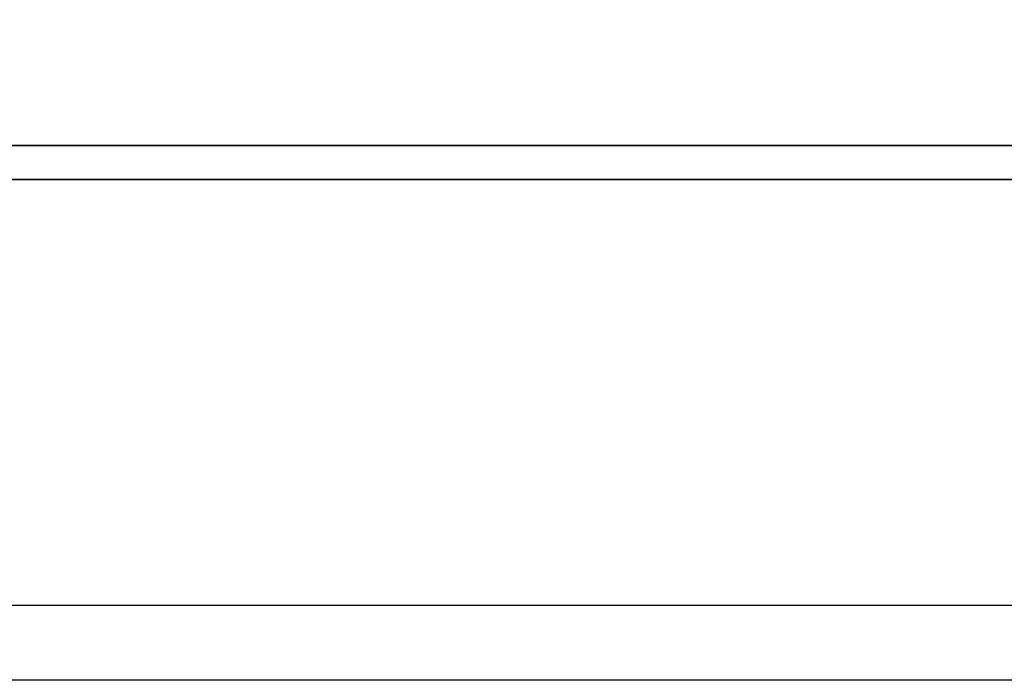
# Model space of a CAD drawing. Header units: millimetres. Extents: x -2774 to 3135, y -1571 to 860.
# Tile 454 of 625: x -668.68 to -662.1, y -871.6 to -867.18. Entities that reach past the tile are written whole.
import ezdxf

# ---------------------------------------------------------------- set-up
doc = ezdxf.new("R2010")
doc.units = ezdxf.units.MM
doc.layers.get('0').update_dxf_attribs({"linetype": 'CONTINUOUS'})
doc.layers.add('DIM', color=4, linetype='CONTINUOUS')
doc.layers.add('layer 1', color=7, linetype='CONTINUOUS')

# ---------------------------------------------------------------- blocks, each defined once
blk = doc.blocks.new('TBI MOTION logo(完整正式版)')
at = {"layer": 'layer 1', "color": 22, "lineweight": 35}
blk.add_open_spline([(75.90875, -9.47875), (75.90875, -9.47875), (75.90875, -12.28625), (75.90875, -12.28625), (75.90875, -12.28625), (75.90875, -12.28625), (75.90875, -12.47875), (75.90875, -12.47875), (75.90875, -12.47875), (75.90875, -12.47875), (75.71625, -12.47875), (75.71625, -12.47875), (75.71625, -12.47875), (75.71625, -12.47875), (-88.32875, -12.47875), (-88.32875, -12.47875), (-88.32875, -12.47875), (-88.32875, -12.47875), (-88.32875, -13.29375), (-88.32875, -13.29375), (-88.32875, -13.29375), (-88.32875, -13.29375), (82.89125, -13.29375), (82.89125, -13.29375), (82.89125, -13.29375), (82.89125, -13.29375), (75.90875, -9.47875), (75.90875, -9.47875)], degree=3, knots=[0, 0, 0, 0, 0.14285714, 0.14285714, 0.14285714, 0.14285715, 0.28571429, 0.28571429, 0.28571429, 0.2857143, 0.42857143, 0.42857143, 0.42857143, 0.42857144, 0.57142857, 0.57142857, 0.57142857, 0.57142858, 0.71428571, 0.71428571, 0.71428571, 0.71428572, 0.85714286, 0.85714286, 0.85714286, 0.85714287, 1, 1, 1, 1], dxfattribs=at)

msp = doc.modelspace()

# ---------------------------------------------------------------- linework, layer by layer
at = {"color": 0, "linetype": 'Continuous'}
msp.add_line((-108.4448, -871.0997), (-748.4448, -871.0997), dxfattribs=at)
msp.add_open_spline([(-108.4448, -871.5995), (-748.4448, -871.5995)], degree=1, dxfattribs=at)

# ---------------------------------------------------------------- block references
at = {"layer": 'DIM', "color": 7, "xscale": 0.2802190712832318, "yscale": 0.2802190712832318, "zscale": 0.2802190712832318}
msp.add_blockref('TBI MOTION logo(完整正式版)', (-678.1847, -864.5249), dxfattribs=at)

doc.saveas('drawing.dxf')
